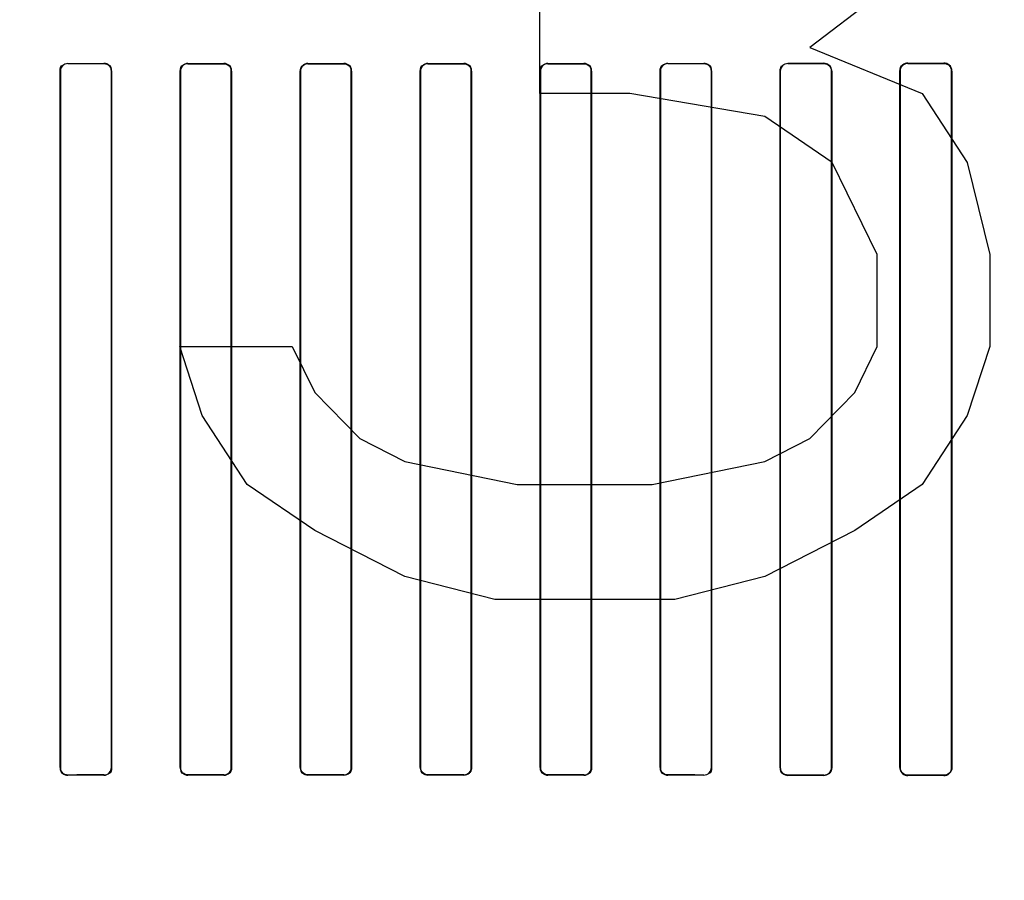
# Model space of a CAD drawing. Header units: millimetres. Extents: x 0 to 297, y 0 to 210.
# Tile 346 of 438: x 242.319 to 242.565, y 157.029 to 157.244. Entities that reach past the tile are written whole.
import ezdxf

# ---------------------------------------------------------------- set-up
doc = ezdxf.new("R2010")
doc.units = ezdxf.units.MM
doc.header["$LTSCALE"] = 16.335
doc.layers.get('0').update_dxf_attribs({"linetype": 'CONTINUOUS'})
for name, color, linetype in [('AXES_REF', 7, 'CONTINUOUS'), ('INTFCLR_1', 7, 'CONTINUOUS'), ('INTFCLR_72935', 7, 'CONTINUOUS')]:
    doc.layers.add(name, color=color, linetype=linetype)

msp = doc.modelspace()

# ---------------------------------------------------------------- linework, layer by layer
at = {"color": 7, "linetype": 'Continuous'}
for p, q in [((242.53854, 157.25408), (242.51604, 157.23685)), ((242.44854, 157.22536), (242.44854, 157.24834)), ((242.51604, 157.23685), (242.54416, 157.22536)), ((242.47104, 157.22536), (242.44854, 157.22536)), ((242.50479, 157.21962), (242.47104, 157.22536)), ((242.54416, 157.22536), (242.55541, 157.20813)), ((242.52166, 157.20813), (242.50479, 157.21962)), ((242.53291, 157.18515), (242.52166, 157.20813)), ((242.55541, 157.20813), (242.56104, 157.18515)), ((242.53291, 157.16217), (242.53291, 157.18515)), ((242.56104, 157.18515), (242.56104, 157.16217)), ((242.36416, 157.14494), (242.35854, 157.16217)), ((242.35854, 157.16217), (242.38666, 157.16217)), ((242.38666, 157.16217), (242.39229, 157.15068)), ((242.52729, 157.15068), (242.53291, 157.16217)), ((242.56104, 157.16217), (242.55541, 157.14494)), ((242.39229, 157.15068), (242.40354, 157.13919)), ((242.51604, 157.13919), (242.52729, 157.15068)), ((242.37541, 157.1277), (242.36416, 157.14494)), ((242.55541, 157.14494), (242.54416, 157.1277)), ((242.40354, 157.13919), (242.41479, 157.13345)), ((242.50479, 157.13345), (242.51604, 157.13919)), ((242.41479, 157.13345), (242.44291, 157.1277)), ((242.47666, 157.1277), (242.50479, 157.13345)), ((242.39229, 157.11621), (242.37541, 157.1277)), ((242.44291, 157.1277), (242.47666, 157.1277)), ((242.54416, 157.1277), (242.52729, 157.11621)), ((242.41479, 157.10472), (242.39229, 157.11621)), ((242.52729, 157.11621), (242.50479, 157.10472)), ((242.43729, 157.09898), (242.41479, 157.10472)), ((242.50479, 157.10472), (242.48229, 157.09898)), ((242.48229, 157.09898), (242.43729, 157.09898))]:
    msp.add_line(p, q, dxfattribs=at)
for radius in [5.8175, 5.817, 5.77975]:
    msp.add_circle((241.49791, 154.83398), radius, dxfattribs=at)
msp.add_arc((241.49791, 154.83398), 5.76, 278.277129, 261.722871, dxfattribs=at)
at = {"layer": 'AXES_REF', "color": 9, "linetype": 'Continuous'}
msp.add_circle((241.49791, 154.83398), 3.55715, dxfattribs=at)
at = {"layer": 'AXES_REF', "color": 7, "linetype": 'Continuous'}
msp.add_arc((241.49791, 154.83398), 5.892, 113.082666, 66.917334, dxfattribs=at)
at = {"layer": 'AXES_REF', "color": 9, "linetype": 'Continuous'}
msp.add_arc((241.49791, 154.83398), 5.30671, 94.41181, 85.58819, dxfattribs=at)
at = {"layer": 'INTFCLR_1', "color": 6, "linetype": 'Continuous'}
for p, q in [((242.32863, 157.23097), (242.32863, 157.05697)), ((242.3287, 157.23097), (242.3287, 157.05697)), ((242.34145, 157.05697), (242.34145, 157.23097)), ((242.34151, 157.05697), (242.34151, 157.23097)), ((242.35866, 157.23097), (242.35866, 157.05697)), ((242.35872, 157.23097), (242.35872, 157.05697)), ((242.37143, 157.05697), (242.37143, 157.23097)), ((242.37149, 157.05697), (242.37149, 157.23097)), ((242.38867, 157.23097), (242.38867, 157.05697)), ((242.38873, 157.23097), (242.38873, 157.05697)), ((242.40142, 157.05697), (242.40142, 157.23097)), ((242.40149, 157.05697), (242.40149, 157.23097)), ((242.41867, 157.23097), (242.41867, 157.05697)), ((242.41873, 157.23097), (242.41873, 157.05697)), ((242.43143, 157.05697), (242.43143, 157.23097)), ((242.43149, 157.05697), (242.43149, 157.23097)), ((242.44866, 157.23097), (242.44866, 157.05697)), ((242.44873, 157.23097), (242.44873, 157.05697)), ((242.46144, 157.05697), (242.46144, 157.23097)), ((242.4615, 157.05697), (242.4615, 157.23097)), ((242.47864, 157.23097), (242.47864, 157.05697)), ((242.47871, 157.23097), (242.47871, 157.05697)), ((242.49146, 157.05697), (242.49146, 157.23097)), ((242.49152, 157.05697), (242.49152, 157.23097)), ((242.50862, 157.23097), (242.50862, 157.05697)), ((242.50868, 157.23097), (242.50868, 157.05697)), ((242.52149, 157.05697), (242.52149, 157.23097)), ((242.52156, 157.05697), (242.52156, 157.23097)), ((242.53857, 157.23097), (242.53857, 157.05697)), ((242.53864, 157.23097), (242.53864, 157.05697)), ((242.55153, 157.05697), (242.55153, 157.23097)), ((242.5516, 157.05697), (242.5516, 157.23097))]:
    msp.add_line(p, q, dxfattribs=at)
at = {"layer": 'INTFCLR_1', "color": 9, "linetype": 'Continuous'}
for p, q in [((242.32863, 157.23097), (242.3287, 157.23097)), ((242.33058, 157.23285), (242.33058, 157.23291)), ((242.33958, 157.23291), (242.33958, 157.23284)), ((242.34145, 157.23097), (242.34151, 157.23097)), ((242.35866, 157.23097), (242.35872, 157.23097)), ((242.36058, 157.23283), (242.36058, 157.23289)), ((242.36958, 157.23289), (242.36958, 157.23282)), ((242.37143, 157.23097), (242.37149, 157.23097)), ((242.38867, 157.23097), (242.38873, 157.23097)), ((242.39058, 157.23282), (242.39058, 157.23288)), ((242.39958, 157.23288), (242.39958, 157.23282)), ((242.40142, 157.23097), (242.40149, 157.23097)), ((242.41867, 157.23097), (242.41873, 157.23097)), ((242.42058, 157.23282), (242.42058, 157.23288)), ((242.42958, 157.23288), (242.42958, 157.23282)), ((242.43143, 157.23097), (242.43149, 157.23097)), ((242.44866, 157.23097), (242.44873, 157.23097)), ((242.45058, 157.23282), (242.45058, 157.23289)), ((242.45958, 157.23289), (242.45958, 157.23283)), ((242.46144, 157.23097), (242.4615, 157.23097)), ((242.47864, 157.23097), (242.47871, 157.23097)), ((242.48058, 157.23284), (242.48058, 157.23291)), ((242.48958, 157.23291), (242.48958, 157.23285)), ((242.49146, 157.23097), (242.49152, 157.23097)), ((242.50862, 157.23097), (242.50868, 157.23097)), ((242.51058, 157.23287), (242.51058, 157.23294)), ((242.51958, 157.23295), (242.51958, 157.23288)), ((242.52149, 157.23097), (242.52156, 157.23097)), ((242.53857, 157.23097), (242.53864, 157.23097)), ((242.54058, 157.23291), (242.54058, 157.23298)), ((242.54958, 157.23299), (242.54958, 157.23292)), ((242.55153, 157.23097), (242.5516, 157.23097)), ((242.3287, 157.05697), (242.32863, 157.05697)), ((242.34151, 157.05697), (242.34145, 157.05697)), ((242.35872, 157.05697), (242.35866, 157.05697)), ((242.37149, 157.05697), (242.37143, 157.05697)), ((242.38873, 157.05697), (242.38867, 157.05697)), ((242.40149, 157.05697), (242.40142, 157.05697)), ((242.41873, 157.05697), (242.41867, 157.05697)), ((242.43149, 157.05697), (242.43143, 157.05697)), ((242.44873, 157.05697), (242.44866, 157.05697)), ((242.4615, 157.05697), (242.46144, 157.05697)), ((242.47871, 157.05697), (242.47864, 157.05697)), ((242.49152, 157.05697), (242.49146, 157.05697)), ((242.50868, 157.05697), (242.50862, 157.05697)), ((242.52156, 157.05697), (242.52149, 157.05697)), ((242.53864, 157.05697), (242.53857, 157.05697)), ((242.5516, 157.05697), (242.55153, 157.05697)), ((242.33058, 157.05503), (242.33058, 157.05509)), ((242.33958, 157.0551), (242.33958, 157.05503)), ((242.36058, 157.05505), (242.36058, 157.05511)), ((242.36958, 157.05512), (242.36958, 157.05505)), ((242.39058, 157.05506), (242.39058, 157.05512)), ((242.39958, 157.05512), (242.39958, 157.05506)), ((242.42058, 157.05506), (242.42058, 157.05512)), ((242.42958, 157.05512), (242.42958, 157.05506)), ((242.45058, 157.05505), (242.45058, 157.05512)), ((242.45958, 157.05511), (242.45958, 157.05505)), ((242.48058, 157.05503), (242.48058, 157.0551)), ((242.48958, 157.05509), (242.48958, 157.05503)), ((242.51058, 157.055), (242.51058, 157.05507)), ((242.51958, 157.05506), (242.51958, 157.05499)), ((242.54058, 157.05496), (242.54058, 157.05503)), ((242.54958, 157.05502), (242.54958, 157.05495))]:
    msp.add_line(p, q, dxfattribs=at)
at = {"layer": 'INTFCLR_1', "color": 6, "linetype": 'Continuous'}
for centre, major_axis, start_param, end_param in [((242.41008, 157.23397), (0.31293, 0), -1.827661, -1.798036), ((242.41008, 157.23397), (0.33093, 0), -1.8134, -1.785477), ((242.41008, 157.23397), (0.31293, 0), -1.729645, -1.700582), ((242.41008, 157.23397), (0.33093, 0), -1.720938, -1.693486), ((242.41008, 157.23397), (0.31293, 0), -1.633151, -1.604356), ((242.41008, 157.23397), (0.33093, 0), -1.629755, -1.60253), ((242.41008, 157.23397), (0.31293, 0), -1.537236, -1.508442), ((242.41008, 157.23397), (0.33093, 0), -1.539062, -1.511838), ((242.41008, 157.23397), (0.31293, 0), -1.441011, -1.411947), ((242.41008, 157.23397), (0.33093, 0), -1.448107, -1.420655), ((242.41008, 157.23397), (0.31293, 0), -1.343557, -1.313932), ((242.41008, 157.23397), (0.33093, 0), -1.356116, -1.328192), ((242.41008, 157.23397), (0.31293, 0), -1.243846, -1.213314), ((242.41008, 157.23397), (0.33093, 0), -1.262235, -1.233556), ((242.41008, 157.23397), (0.31293, 0), -1.140627, -1.108745), ((242.41008, 157.23397), (0.33093, 0), -1.165445, -1.135656), ((242.41008, 157.05397), (0.33093, 0), 1.785477, 1.8134), ((242.41008, 157.05397), (0.31293, 0), 1.798036, 1.827661), ((242.41008, 157.05397), (0.33093, 0), 1.693486, 1.720938), ((242.41008, 157.05397), (0.31293, 0), 1.700582, 1.729645), ((242.41008, 157.05397), (0.33093, 0), 1.60253, 1.629755), ((242.41008, 157.05397), (0.31293, 0), 1.604356, 1.633151), ((242.41008, 157.05397), (0.33093, 0), 1.511838, 1.539062), ((242.41008, 157.05397), (0.31293, 0), 1.508442, 1.537236), ((242.41008, 157.05397), (0.33093, 0), 1.420655, 1.448107), ((242.41008, 157.05397), (0.31293, 0), 1.411947, 1.441011), ((242.41008, 157.05397), (0.33093, 0), 1.328192, 1.356116), ((242.41008, 157.05397), (0.31293, 0), 1.313932, 1.343557), ((242.41008, 157.05397), (0.33093, 0), 1.233556, 1.262235), ((242.41008, 157.05397), (0.31293, 0), 1.213314, 1.243846), ((242.41008, 157.05397), (0.33093, 0), 1.135656, 1.165445), ((242.41008, 157.05397), (0.31293, 0), 1.108745, 1.140627)]:
    msp.add_ellipse(centre, major_axis=major_axis, ratio=0.003491, start_param=start_param, end_param=end_param, dxfattribs=at)
for points in [[(242.32863, 157.23097), (242.32863, 157.23152), (242.32878, 157.23247), (242.32934, 157.23247)], [(242.34145, 157.23097), (242.34145, 157.2315), (242.3413, 157.23241), (242.34077, 157.23241)], [(242.35866, 157.23097), (242.35866, 157.23152), (242.35881, 157.23246), (242.35936, 157.23246)], [(242.37143, 157.23097), (242.37143, 157.2315), (242.37128, 157.23241), (242.37075, 157.23241)], [(242.40142, 157.23097), (242.40142, 157.2315), (242.40127, 157.2324), (242.40075, 157.2324)], [(242.41867, 157.23097), (242.41867, 157.23151), (242.41882, 157.23245), (242.41937, 157.23245)], [(242.43143, 157.23097), (242.43143, 157.2315), (242.43127, 157.23241), (242.43074, 157.23241)], [(242.44866, 157.23097), (242.44866, 157.23152), (242.44882, 157.23245), (242.44937, 157.23246)], [(242.46144, 157.23097), (242.46144, 157.2315), (242.46129, 157.23241), (242.46076, 157.23241)], [(242.47864, 157.23097), (242.47864, 157.23152), (242.47879, 157.23246), (242.47934, 157.23246)], [(242.49146, 157.23097), (242.49146, 157.2315), (242.49131, 157.23242), (242.49078, 157.23242)], [(242.52149, 157.23097), (242.52149, 157.2315), (242.52136, 157.23241), (242.52083, 157.23241)], [(242.3287, 157.05697), (242.3287, 157.05644), (242.32885, 157.05552), (242.32938, 157.05552)], [(242.34151, 157.05697), (242.34151, 157.05642), (242.34136, 157.05548), (242.34081, 157.05548)], [(242.35872, 157.05697), (242.35872, 157.05644), (242.35887, 157.05553), (242.3594, 157.05553)], [(242.37149, 157.05697), (242.37149, 157.05642), (242.37134, 157.05548), (242.37079, 157.05548)], [(242.38873, 157.05697), (242.38873, 157.05644), (242.38889, 157.05553), (242.38942, 157.05553)], [(242.40149, 157.05697), (242.40149, 157.05643), (242.40133, 157.05549), (242.40079, 157.05549)], [(242.41873, 157.05697), (242.41873, 157.05644), (242.41888, 157.05554), (242.41941, 157.05554)], [(242.44873, 157.05697), (242.44873, 157.05644), (242.44888, 157.05553), (242.44941, 157.05553)], [(242.4615, 157.05697), (242.4615, 157.05642), (242.46134, 157.05548), (242.4608, 157.05548)], [(242.47871, 157.05697), (242.47871, 157.05644), (242.47885, 157.05553), (242.47939, 157.05553)], [(242.49152, 157.05697), (242.49152, 157.05642), (242.49137, 157.05547), (242.49082, 157.05547)], [(242.50868, 157.05697), (242.50868, 157.05644), (242.50882, 157.05552), (242.50936, 157.05552)]]:
    msp.add_open_spline(points, degree=3, dxfattribs=at)
for points, knots in [([(242.33058, 157.23285), (242.33009, 157.23285), (242.32909, 157.23244), (242.3287, 157.23144), (242.3287, 157.23097)], [0, 0, 0, 0, 0.506253, 1, 1, 1, 1]), ([(242.34151, 157.23097), (242.34151, 157.23146), (242.3411, 157.23249), (242.34008, 157.23291), (242.33958, 157.23291)], [0, 0, 0, 0, 0.496563, 1, 1, 1, 1]), ([(242.36058, 157.23283), (242.3601, 157.23283), (242.35911, 157.23243), (242.35872, 157.23144), (242.35872, 157.23097)], [0, 0, 0, 0, 0.502967, 1, 1, 1, 1]), ([(242.37149, 157.23097), (242.37149, 157.23146), (242.37109, 157.23248), (242.37007, 157.23289), (242.36958, 157.23289)], [0, 0, 0, 0, 0.499539, 1, 1, 1, 1]), ([(242.38867, 157.23097), (242.38867, 157.23142), (242.38903, 157.23243), (242.39005, 157.23288), (242.39058, 157.23288)], [0, 0, 0, 0, 0.459315, 1, 1, 1, 1]), ([(242.39058, 157.23282), (242.39011, 157.23282), (242.38912, 157.23242), (242.38873, 157.23144), (242.38873, 157.23097)], [0, 0, 0, 0, 0.501233, 1, 1, 1, 1]), ([(242.40149, 157.23097), (242.40149, 157.23146), (242.40108, 157.23247), (242.40006, 157.23288), (242.39958, 157.23288)], [0, 0, 0, 0, 0.500819, 1, 1, 1, 1]), ([(242.42058, 157.23282), (242.42011, 157.23282), (242.41913, 157.23242), (242.41873, 157.23144), (242.41873, 157.23097)], [0, 0, 0, 0, 0.50096, 1, 1, 1, 1]), ([(242.43149, 157.23097), (242.43149, 157.23146), (242.43108, 157.23247), (242.43007, 157.23288), (242.42958, 157.23288)], [0, 0, 0, 0, 0.500481, 1, 1, 1, 1]), ([(242.45058, 157.23282), (242.4501, 157.23282), (242.44912, 157.23243), (242.44873, 157.23144), (242.44873, 157.23097)], [0, 0, 0, 0, 0.502135, 1, 1, 1, 1]), ([(242.4615, 157.23097), (242.4615, 157.23146), (242.46109, 157.23248), (242.46007, 157.23289), (242.45958, 157.23289)], [0, 0, 0, 0, 0.498498, 1, 1, 1, 1]), ([(242.48058, 157.23284), (242.4801, 157.23284), (242.4791, 157.23244), (242.47871, 157.23144), (242.47871, 157.23097)], [0, 0, 0, 0, 0.504817, 1, 1, 1, 1]), ([(242.49152, 157.23097), (242.49152, 157.23151), (242.49105, 157.23255), (242.49003, 157.23291), (242.48958, 157.23291)], [0, 0, 0, 0, 0.547671, 1, 1, 1, 1]), ([(242.50862, 157.23097), (242.50862, 157.23152), (242.5091, 157.23257), (242.51013, 157.23293), (242.51058, 157.23294)], [0, 0, 0, 0, 0.55118, 1, 1, 1, 1]), ([(242.51058, 157.23287), (242.51009, 157.23287), (242.50908, 157.23245), (242.50868, 157.23145), (242.50868, 157.23097)], [0, 0, 0, 0, 0.509134, 1, 1, 1, 1]), ([(242.52156, 157.23097), (242.52156, 157.23152), (242.52109, 157.23257), (242.52004, 157.23295), (242.51958, 157.23295)], [0, 0, 0, 0, 0.541842, 1, 1, 1, 1]), ([(242.54058, 157.23298), (242.5401, 157.23298), (242.53905, 157.23259), (242.53857, 157.23152), (242.53857, 157.23097)], [0, 0, 0, 0, 0.463766, 1, 1, 1, 1]), ([(242.54058, 157.23291), (242.54007, 157.23291), (242.53904, 157.23248), (242.53864, 157.23145), (242.53864, 157.23097)], [0, 0, 0, 0, 0.515305, 1, 1, 1, 1]), ([(242.5516, 157.23097), (242.5516, 157.23152), (242.55113, 157.2326), (242.55006, 157.23299), (242.54958, 157.23299)], [0, 0, 0, 0, 0.533483, 1, 1, 1, 1]), ([(242.55153, 157.23097), (242.55153, 157.2315), (242.55107, 157.23255), (242.55004, 157.23292), (242.54958, 157.23292)], [0, 0, 0, 0, 0.535916, 1, 1, 1, 1]), ([(242.32863, 157.05697), (242.32863, 157.05643), (242.32911, 157.05539), (242.33013, 157.05503), (242.33058, 157.05503)], [0, 0, 0, 0, 0.547671, 1, 1, 1, 1]), ([(242.33958, 157.0551), (242.34006, 157.0551), (242.34106, 157.0555), (242.34145, 157.0565), (242.34145, 157.05697)], [0, 0, 0, 0, 0.504817, 1, 1, 1, 1]), ([(242.35866, 157.05697), (242.35866, 157.05648), (242.35906, 157.05546), (242.36009, 157.05505), (242.36058, 157.05505)], [0, 0, 0, 0, 0.498499, 1, 1, 1, 1]), ([(242.36958, 157.05512), (242.37005, 157.05512), (242.37104, 157.05551), (242.37143, 157.0565), (242.37143, 157.05697)], [0, 0, 0, 0, 0.502137, 1, 1, 1, 1]), ([(242.38867, 157.05697), (242.38867, 157.05648), (242.38908, 157.05547), (242.39009, 157.05506), (242.39058, 157.05506)], [0, 0, 0, 0, 0.500481, 1, 1, 1, 1]), ([(242.39958, 157.05512), (242.40005, 157.05512), (242.40103, 157.05552), (242.40142, 157.0565), (242.40142, 157.05697)], [0, 0, 0, 0, 0.500961, 1, 1, 1, 1]), ([(242.41867, 157.05697), (242.41867, 157.05648), (242.41908, 157.05547), (242.42009, 157.05506), (242.42058, 157.05506)], [0, 0, 0, 0, 0.500819, 1, 1, 1, 1]), ([(242.42958, 157.05512), (242.43005, 157.05512), (242.43103, 157.05552), (242.43143, 157.0565), (242.43143, 157.05697)], [0, 0, 0, 0, 0.501232, 1, 1, 1, 1]), ([(242.43149, 157.05697), (242.43149, 157.05652), (242.43113, 157.05551), (242.43011, 157.05506), (242.42958, 157.05506)], [0, 0, 0, 0, 0.459316, 1, 1, 1, 1]), ([(242.44866, 157.05697), (242.44866, 157.05648), (242.44907, 157.05546), (242.45009, 157.05505), (242.45058, 157.05505)], [0, 0, 0, 0, 0.499537, 1, 1, 1, 1]), ([(242.45958, 157.05511), (242.46006, 157.05511), (242.46104, 157.05551), (242.46144, 157.0565), (242.46144, 157.05697)], [0, 0, 0, 0, 0.502968, 1, 1, 1, 1]), ([(242.47864, 157.05697), (242.47864, 157.05648), (242.47905, 157.05545), (242.48008, 157.05503), (242.48058, 157.05503)], [0, 0, 0, 0, 0.496563, 1, 1, 1, 1]), ([(242.48958, 157.05509), (242.49006, 157.05509), (242.49106, 157.0555), (242.49146, 157.0565), (242.49146, 157.05697)], [0, 0, 0, 0, 0.506254, 1, 1, 1, 1]), ([(242.50862, 157.05697), (242.50862, 157.05642), (242.50909, 157.05537), (242.51012, 157.055), (242.51058, 157.055)], [0, 0, 0, 0, 0.544567, 1, 1, 1, 1]), ([(242.51958, 157.05506), (242.52008, 157.05506), (242.5211, 157.05548), (242.52149, 157.05649), (242.52149, 157.05697)], [0, 0, 0, 0, 0.511254, 1, 1, 1, 1]), ([(242.51958, 157.05499), (242.52004, 157.05499), (242.52109, 157.05537), (242.52156, 157.05642), (242.52156, 157.05697)], [0, 0, 0, 0, 0.459212, 1, 1, 1, 1]), ([(242.53857, 157.05697), (242.53857, 157.05642), (242.53905, 157.05535), (242.54011, 157.05496), (242.54058, 157.05496)], [0, 0, 0, 0, 0.537376, 1, 1, 1, 1]), ([(242.53864, 157.05697), (242.53864, 157.05644), (242.5391, 157.0554), (242.54012, 157.05503), (242.54058, 157.05503)], [0, 0, 0, 0, 0.539273, 1, 1, 1, 1]), ([(242.54958, 157.05502), (242.5501, 157.05502), (242.55114, 157.05545), (242.55153, 157.05649), (242.55153, 157.05697)], [0, 0, 0, 0, 0.51824, 1, 1, 1, 1]), ([(242.54958, 157.05495), (242.55006, 157.05495), (242.55113, 157.05534), (242.5516, 157.05642), (242.5516, 157.05697)], [0, 0, 0, 0, 0.467061, 1, 1, 1, 1])]:
    msp.add_open_spline(points, degree=3, knots=knots, dxfattribs=at)
at = {"layer": 'INTFCLR_72935', "color": 6, "linetype": 'Continuous'}
for p, q in [((242.32863, 157.05697), (242.32863, 157.23097)), ((242.3287, 157.05697), (242.3287, 157.23097)), ((242.34145, 157.23097), (242.34145, 157.05697)), ((242.34151, 157.23097), (242.34151, 157.05697)), ((242.35866, 157.05697), (242.35866, 157.23097)), ((242.35872, 157.05697), (242.35872, 157.23097)), ((242.37143, 157.23097), (242.37143, 157.05697)), ((242.37149, 157.23097), (242.37149, 157.05697)), ((242.38867, 157.05697), (242.38867, 157.23097)), ((242.38873, 157.05697), (242.38873, 157.23097)), ((242.40142, 157.23097), (242.40142, 157.05697)), ((242.40149, 157.23097), (242.40149, 157.05697)), ((242.41867, 157.05697), (242.41867, 157.23097)), ((242.41873, 157.05697), (242.41873, 157.23097)), ((242.43143, 157.23097), (242.43143, 157.05697)), ((242.43149, 157.23097), (242.43149, 157.05697)), ((242.44866, 157.05697), (242.44866, 157.23097)), ((242.44873, 157.05697), (242.44873, 157.23097)), ((242.46144, 157.23097), (242.46144, 157.05697)), ((242.4615, 157.23097), (242.4615, 157.05697)), ((242.47864, 157.05697), (242.47864, 157.23097)), ((242.47871, 157.05697), (242.47871, 157.23097)), ((242.49146, 157.23097), (242.49146, 157.05697)), ((242.49152, 157.23097), (242.49152, 157.05697)), ((242.50862, 157.05697), (242.50862, 157.23097)), ((242.50868, 157.05697), (242.50868, 157.23097)), ((242.52149, 157.23097), (242.52149, 157.05697)), ((242.52156, 157.23097), (242.52156, 157.05697)), ((242.53857, 157.05697), (242.53857, 157.23097)), ((242.53864, 157.05697), (242.53864, 157.23097)), ((242.55153, 157.23097), (242.55153, 157.05697)), ((242.5516, 157.23097), (242.5516, 157.05697))]:
    msp.add_line(p, q, dxfattribs=at)
at = {"layer": 'INTFCLR_72935', "color": 9, "linetype": 'Continuous'}
for p, q in [((242.3287, 157.23097), (242.32863, 157.23097)), ((242.33058, 157.23291), (242.33058, 157.23285)), ((242.33958, 157.23284), (242.33958, 157.23291)), ((242.34151, 157.23097), (242.34145, 157.23097)), ((242.35872, 157.23097), (242.35866, 157.23097)), ((242.36058, 157.23289), (242.36058, 157.23283)), ((242.36958, 157.23282), (242.36958, 157.23289)), ((242.37149, 157.23097), (242.37143, 157.23097)), ((242.38873, 157.23097), (242.38867, 157.23097)), ((242.39058, 157.23288), (242.39058, 157.23282)), ((242.39958, 157.23282), (242.39958, 157.23288)), ((242.40149, 157.23097), (242.40142, 157.23097)), ((242.41873, 157.23097), (242.41867, 157.23097)), ((242.42058, 157.23288), (242.42058, 157.23282)), ((242.42958, 157.23282), (242.42958, 157.23288)), ((242.43149, 157.23097), (242.43143, 157.23097)), ((242.44873, 157.23097), (242.44866, 157.23097)), ((242.45058, 157.23289), (242.45058, 157.23282)), ((242.45958, 157.23283), (242.45958, 157.23289)), ((242.4615, 157.23097), (242.46144, 157.23097)), ((242.47871, 157.23097), (242.47864, 157.23097)), ((242.48058, 157.23291), (242.48058, 157.23284)), ((242.48958, 157.23285), (242.48958, 157.23291)), ((242.49152, 157.23097), (242.49146, 157.23097)), ((242.50868, 157.23097), (242.50862, 157.23097)), ((242.51058, 157.23294), (242.51058, 157.23287)), ((242.51958, 157.23288), (242.51958, 157.23295)), ((242.52156, 157.23097), (242.52149, 157.23097)), ((242.53864, 157.23097), (242.53857, 157.23097)), ((242.54058, 157.23298), (242.54058, 157.23291)), ((242.54958, 157.23292), (242.54958, 157.23299)), ((242.5516, 157.23097), (242.55153, 157.23097)), ((242.32863, 157.05697), (242.3287, 157.05697)), ((242.34145, 157.05697), (242.34151, 157.05697)), ((242.35866, 157.05697), (242.35872, 157.05697)), ((242.37143, 157.05697), (242.37149, 157.05697)), ((242.38867, 157.05697), (242.38873, 157.05697)), ((242.40142, 157.05697), (242.40149, 157.05697)), ((242.41867, 157.05697), (242.41873, 157.05697)), ((242.43143, 157.05697), (242.43149, 157.05697)), ((242.44866, 157.05697), (242.44873, 157.05697)), ((242.46144, 157.05697), (242.4615, 157.05697)), ((242.47864, 157.05697), (242.47871, 157.05697)), ((242.49146, 157.05697), (242.49152, 157.05697)), ((242.50862, 157.05697), (242.50868, 157.05697)), ((242.52149, 157.05697), (242.52156, 157.05697)), ((242.53857, 157.05697), (242.53864, 157.05697)), ((242.55153, 157.05697), (242.5516, 157.05697)), ((242.33058, 157.05509), (242.33058, 157.05503)), ((242.33958, 157.05503), (242.33958, 157.0551)), ((242.36058, 157.05511), (242.36058, 157.05505)), ((242.36958, 157.05505), (242.36958, 157.05512)), ((242.39058, 157.05512), (242.39058, 157.05506)), ((242.39958, 157.05506), (242.39958, 157.05512)), ((242.42058, 157.05512), (242.42058, 157.05506)), ((242.42958, 157.05506), (242.42958, 157.05512)), ((242.45058, 157.05512), (242.45058, 157.05505)), ((242.45958, 157.05505), (242.45958, 157.05511)), ((242.48058, 157.0551), (242.48058, 157.05503)), ((242.48958, 157.05503), (242.48958, 157.05509)), ((242.51058, 157.05507), (242.51058, 157.055)), ((242.51958, 157.05499), (242.51958, 157.05506)), ((242.54058, 157.05503), (242.54058, 157.05496)), ((242.54958, 157.05495), (242.54958, 157.05502))]:
    msp.add_line(p, q, dxfattribs=at)
at = {"layer": 'INTFCLR_72935', "color": 6, "linetype": 'Continuous'}
for centre, major_axis, start_param, end_param in [((242.41008, 157.23397), (0.31293, 0), -1.827661, -1.798036), ((242.41008, 157.23397), (0.33093, 0), -1.8134, -1.785477), ((242.41008, 157.23397), (0.31293, 0), -1.729645, -1.700582), ((242.41008, 157.23397), (0.33093, 0), -1.720938, -1.693486), ((242.41008, 157.23397), (0.31293, 0), -1.633151, -1.604356), ((242.41008, 157.23397), (0.33093, 0), -1.629755, -1.60253), ((242.41008, 157.23397), (0.31293, 0), -1.537236, -1.508442), ((242.41008, 157.23397), (0.33093, 0), -1.539062, -1.511838), ((242.41008, 157.23397), (0.31293, 0), -1.441011, -1.411947), ((242.41008, 157.23397), (0.33093, 0), -1.448107, -1.420655), ((242.41008, 157.23397), (0.31293, 0), -1.343557, -1.313932), ((242.41008, 157.23397), (0.33093, 0), -1.356116, -1.328192), ((242.41008, 157.23397), (0.31293, 0), -1.243846, -1.213314), ((242.41008, 157.23397), (0.33093, 0), -1.262235, -1.233556), ((242.41008, 157.23397), (0.31293, 0), -1.140627, -1.108745), ((242.41008, 157.23397), (0.33093, 0), -1.165445, -1.135656), ((242.41008, 157.05397), (0.33093, 0), 1.785477, 1.8134), ((242.41008, 157.05397), (0.31293, 0), 1.798036, 1.827661), ((242.41008, 157.05397), (0.33093, 0), 1.693486, 1.720938), ((242.41008, 157.05397), (0.31293, 0), 1.700582, 1.729645), ((242.41008, 157.05397), (0.33093, 0), 1.60253, 1.629755), ((242.41008, 157.05397), (0.31293, 0), 1.604356, 1.633151), ((242.41008, 157.05397), (0.33093, 0), 1.511838, 1.539062), ((242.41008, 157.05397), (0.31293, 0), 1.508442, 1.537236), ((242.41008, 157.05397), (0.33093, 0), 1.420655, 1.448107), ((242.41008, 157.05397), (0.31293, 0), 1.411947, 1.441011), ((242.41008, 157.05397), (0.33093, 0), 1.328192, 1.356116), ((242.41008, 157.05397), (0.31293, 0), 1.313932, 1.343557), ((242.41008, 157.05397), (0.33093, 0), 1.233556, 1.262235), ((242.41008, 157.05397), (0.31293, 0), 1.213314, 1.243846), ((242.41008, 157.05397), (0.33093, 0), 1.135656, 1.165445), ((242.41008, 157.05397), (0.31293, 0), 1.108745, 1.140627)]:
    msp.add_ellipse(centre, major_axis=major_axis, ratio=0.003491, start_param=start_param, end_param=end_param, dxfattribs=at)
for points in [[(242.32863, 157.23097), (242.32863, 157.23151), (242.32877, 157.23245), (242.32932, 157.23245)], [(242.3287, 157.23097), (242.3287, 157.2315), (242.32885, 157.23242), (242.32938, 157.23242)], [(242.34151, 157.23097), (242.34151, 157.23152), (242.34136, 157.23246), (242.34081, 157.23246)], [(242.35872, 157.23097), (242.35872, 157.2315), (242.35887, 157.23241), (242.3594, 157.23241)], [(242.37149, 157.23097), (242.37149, 157.23152), (242.37134, 157.23245), (242.37079, 157.23246)], [(242.38873, 157.23097), (242.38873, 157.2315), (242.38889, 157.23241), (242.38942, 157.23241)], [(242.40149, 157.23097), (242.40149, 157.23151), (242.40133, 157.23245), (242.40079, 157.23245)], [(242.41873, 157.23097), (242.41873, 157.2315), (242.41888, 157.2324), (242.41941, 157.2324)], [(242.43149, 157.23097), (242.43149, 157.23152), (242.43133, 157.23246), (242.43078, 157.23246)], [(242.44873, 157.23097), (242.44873, 157.2315), (242.44888, 157.23241), (242.44941, 157.23241)], [(242.4615, 157.23097), (242.4615, 157.23152), (242.46134, 157.23246), (242.4608, 157.23246)], [(242.47871, 157.23097), (242.47871, 157.2315), (242.47885, 157.23241), (242.47939, 157.23241)], [(242.49152, 157.23097), (242.49152, 157.23152), (242.49137, 157.23247), (242.49082, 157.23247)], [(242.50868, 157.23097), (242.50868, 157.2315), (242.50882, 157.23242), (242.50936, 157.23242)], [(242.53864, 157.23097), (242.53864, 157.23151), (242.53878, 157.23244), (242.53931, 157.23244)], [(242.32863, 157.05697), (242.32863, 157.05642), (242.32878, 157.05547), (242.32934, 157.05547)], [(242.34145, 157.05697), (242.34145, 157.05644), (242.3413, 157.05553), (242.34077, 157.05553)], [(242.35866, 157.05697), (242.35866, 157.05642), (242.35881, 157.05548), (242.35936, 157.05548)], [(242.37143, 157.05697), (242.37143, 157.05644), (242.37128, 157.05553), (242.37075, 157.05553)], [(242.38867, 157.05697), (242.38867, 157.05642), (242.38883, 157.05548), (242.38938, 157.05548)], [(242.40142, 157.05697), (242.40142, 157.05644), (242.40127, 157.05554), (242.40075, 157.05554)], [(242.41867, 157.05697), (242.41867, 157.05643), (242.41882, 157.05549), (242.41937, 157.05549)], [(242.43143, 157.05697), (242.43143, 157.05644), (242.43127, 157.05553), (242.43074, 157.05553)], [(242.44866, 157.05697), (242.44866, 157.05642), (242.44882, 157.05548), (242.44937, 157.05548)], [(242.46144, 157.05697), (242.46144, 157.05644), (242.46129, 157.05553), (242.46076, 157.05553)], [(242.47864, 157.05697), (242.47864, 157.05642), (242.47879, 157.05548), (242.47934, 157.05548)], [(242.49146, 157.05697), (242.49146, 157.05644), (242.49131, 157.05552), (242.49078, 157.05552)], [(242.49152, 157.05697), (242.49152, 157.05643), (242.49138, 157.05549), (242.49084, 157.05549)], [(242.50862, 157.05697), (242.50862, 157.05642), (242.50876, 157.05547), (242.50931, 157.05547)], [(242.52149, 157.05697), (242.52149, 157.05643), (242.52135, 157.05551), (242.52081, 157.05551)]]:
    msp.add_open_spline(points, degree=3, dxfattribs=at)
for points, knots in [([(242.33958, 157.23284), (242.34006, 157.23284), (242.34106, 157.23243), (242.34145, 157.23144), (242.34145, 157.23097)], [0, 0, 0, 0, 0.508383, 1, 1, 1, 1]), ([(242.36058, 157.23289), (242.36008, 157.23289), (242.35906, 157.23247), (242.35866, 157.23145), (242.35866, 157.23097)], [0, 0, 0, 0, 0.509349, 1, 1, 1, 1]), ([(242.36958, 157.23282), (242.37006, 157.23282), (242.37105, 157.23242), (242.37143, 157.23143), (242.37143, 157.23097)], [0, 0, 0, 0, 0.510179, 1, 1, 1, 1]), ([(242.39058, 157.23288), (242.39008, 157.23288), (242.38906, 157.23246), (242.38867, 157.23145), (242.38867, 157.23097)], [0, 0, 0, 0, 0.511746, 1, 1, 1, 1]), ([(242.39958, 157.23282), (242.40006, 157.23282), (242.40104, 157.23241), (242.40142, 157.23143), (242.40142, 157.23097)], [0, 0, 0, 0, 0.506381, 1, 1, 1, 1]), ([(242.42058, 157.23288), (242.42009, 157.23288), (242.41907, 157.23246), (242.41867, 157.23145), (242.41867, 157.23097)], [0, 0, 0, 0, 0.506297, 1, 1, 1, 1]), ([(242.42958, 157.23282), (242.43006, 157.23282), (242.43104, 157.23241), (242.43143, 157.23143), (242.43143, 157.23097)], [0, 0, 0, 0, 0.511587, 1, 1, 1, 1]), ([(242.45058, 157.23289), (242.45008, 157.23289), (242.44906, 157.23247), (242.44866, 157.23145), (242.44866, 157.23097)], [0, 0, 0, 0, 0.510275, 1, 1, 1, 1]), ([(242.45958, 157.23283), (242.46006, 157.23283), (242.46105, 157.23242), (242.46144, 157.23144), (242.46144, 157.23097)], [0, 0, 0, 0, 0.509046, 1, 1, 1, 1]), ([(242.48058, 157.23291), (242.48008, 157.23291), (242.47905, 157.23248), (242.47864, 157.23145), (242.47864, 157.23097)], [0, 0, 0, 0, 0.508852, 1, 1, 1, 1]), ([(242.48958, 157.23285), (242.49007, 157.23285), (242.49107, 157.23243), (242.49146, 157.23144), (242.49146, 157.23097)], [0, 0, 0, 0, 0.512262, 1, 1, 1, 1]), ([(242.50862, 157.23097), (242.50862, 157.23152), (242.50909, 157.23257), (242.51012, 157.23293), (242.51058, 157.23294)], [0, 0, 0, 0, 0.544567, 1, 1, 1, 1]), ([(242.52156, 157.23097), (242.52156, 157.23152), (242.52108, 157.23258), (242.52003, 157.23295), (242.51958, 157.23295)], [0, 0, 0, 0, 0.549585, 1, 1, 1, 1]), ([(242.51958, 157.23288), (242.52008, 157.23288), (242.5211, 157.23245), (242.52149, 157.23144), (242.52149, 157.23097)], [0, 0, 0, 0, 0.516943, 1, 1, 1, 1]), ([(242.53857, 157.23097), (242.53857, 157.23152), (242.53905, 157.23259), (242.54011, 157.23298), (242.54058, 157.23298)], [0, 0, 0, 0, 0.537377, 1, 1, 1, 1]), ([(242.5516, 157.23097), (242.5516, 157.23153), (242.55112, 157.23261), (242.55005, 157.23299), (242.54958, 157.23299)], [0, 0, 0, 0, 0.540749, 1, 1, 1, 1]), ([(242.54958, 157.23292), (242.5501, 157.23292), (242.55115, 157.23248), (242.55153, 157.23144), (242.55153, 157.23097)], [0, 0, 0, 0, 0.524781, 1, 1, 1, 1]), ([(242.33058, 157.05509), (242.33009, 157.05509), (242.32909, 157.0555), (242.3287, 157.0565), (242.3287, 157.05697)], [0, 0, 0, 0, 0.512262, 1, 1, 1, 1]), ([(242.33958, 157.05503), (242.34008, 157.05503), (242.34111, 157.05546), (242.34151, 157.05648), (242.34151, 157.05697)], [0, 0, 0, 0, 0.508852, 1, 1, 1, 1]), ([(242.36058, 157.05511), (242.3601, 157.05511), (242.35911, 157.05552), (242.35872, 157.0565), (242.35872, 157.05697)], [0, 0, 0, 0, 0.509046, 1, 1, 1, 1]), ([(242.36958, 157.05505), (242.37008, 157.05505), (242.3711, 157.05547), (242.37149, 157.05649), (242.37149, 157.05697)], [0, 0, 0, 0, 0.510275, 1, 1, 1, 1]), ([(242.39058, 157.05512), (242.3901, 157.05512), (242.38911, 157.05553), (242.38873, 157.05651), (242.38873, 157.05697)], [0, 0, 0, 0, 0.511587, 1, 1, 1, 1]), ([(242.39958, 157.05506), (242.40007, 157.05506), (242.40109, 157.05548), (242.40149, 157.05649), (242.40149, 157.05697)], [0, 0, 0, 0, 0.506297, 1, 1, 1, 1]), ([(242.42058, 157.05512), (242.4201, 157.05512), (242.41912, 157.05553), (242.41873, 157.0565), (242.41873, 157.05697)], [0, 0, 0, 0, 0.506381, 1, 1, 1, 1]), ([(242.42958, 157.05506), (242.43008, 157.05506), (242.43109, 157.05548), (242.43149, 157.05649), (242.43149, 157.05697)], [0, 0, 0, 0, 0.511746, 1, 1, 1, 1]), ([(242.45058, 157.05512), (242.4501, 157.05512), (242.44911, 157.05552), (242.44873, 157.05651), (242.44873, 157.05697)], [0, 0, 0, 0, 0.510179, 1, 1, 1, 1]), ([(242.45958, 157.05505), (242.46008, 157.05505), (242.4611, 157.05547), (242.4615, 157.05649), (242.4615, 157.05697)], [0, 0, 0, 0, 0.509349, 1, 1, 1, 1]), ([(242.48058, 157.0551), (242.48009, 157.0551), (242.4791, 157.05551), (242.47871, 157.0565), (242.47871, 157.05697)], [0, 0, 0, 0, 0.508383, 1, 1, 1, 1]), ([(242.51058, 157.05507), (242.51008, 157.05507), (242.50907, 157.05549), (242.50868, 157.0565), (242.50868, 157.05697)], [0, 0, 0, 0, 0.512924, 1, 1, 1, 1]), ([(242.52156, 157.05697), (242.52156, 157.05642), (242.52109, 157.05536), (242.52004, 157.05499), (242.51958, 157.05499)], [0, 0, 0, 0, 0.541843, 1, 1, 1, 1]), ([(242.53857, 157.05697), (242.53857, 157.05641), (242.53905, 157.05534), (242.54011, 157.05496), (242.54058, 157.05496)], [0, 0, 0, 0, 0.542611, 1, 1, 1, 1]), ([(242.54058, 157.05503), (242.54006, 157.05503), (242.53903, 157.05547), (242.53864, 157.0565), (242.53864, 157.05697)], [0, 0, 0, 0, 0.520593, 1, 1, 1, 1]), ([(242.5516, 157.05697), (242.5516, 157.05642), (242.55113, 157.05534), (242.55006, 157.05495), (242.54958, 157.05495)], [0, 0, 0, 0, 0.533482, 1, 1, 1, 1]), ([(242.55153, 157.05697), (242.55153, 157.05643), (242.55107, 157.05538), (242.55003, 157.05502), (242.54958, 157.05502)], [0, 0, 0, 0, 0.543266, 1, 1, 1, 1])]:
    msp.add_open_spline(points, degree=3, knots=knots, dxfattribs=at)

doc.saveas('drawing.dxf')
